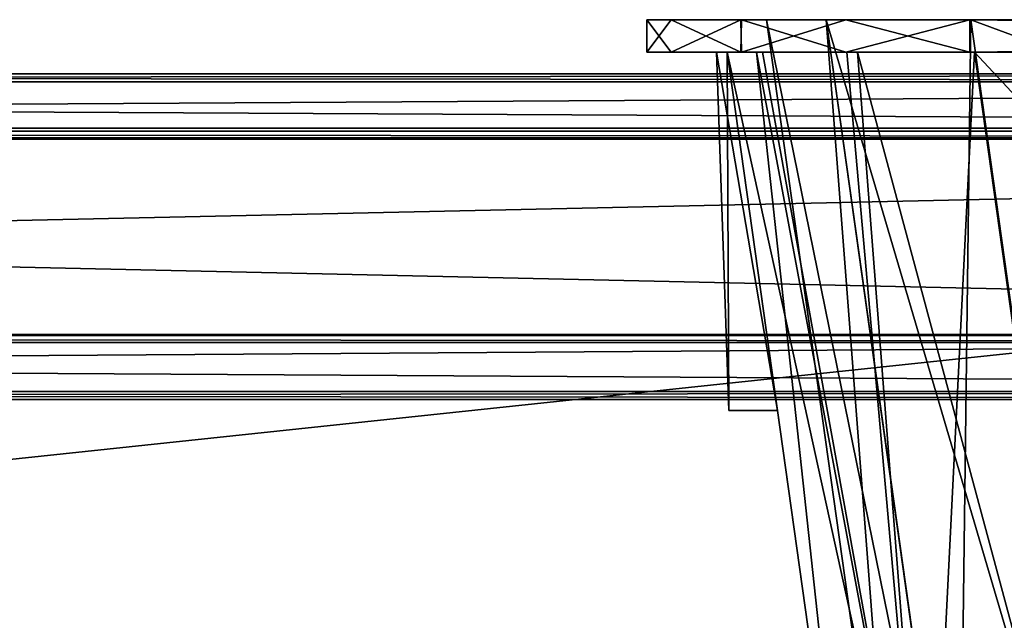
# Model space of a CAD drawing. Header units: millimetres. Extents: x -269 to 269, y -42 to 416.
# Tile 310 of 355: x 49 to 94, y 389 to 416. Entities that reach past the tile are written whole.
import ezdxf

# ---------------------------------------------------------------- set-up
doc = ezdxf.new("R2010")
doc.units = ezdxf.units.MM
doc.header["$LTSCALE"] = 65.185185
for name, color, linetype in [('3125', 7, 'CONTINUOUS'), ('3126', 7, 'CONTINUOUS'), ('3127', 7, 'CONTINUOUS'), ('3214', 7, 'CONTINUOUS'), ('3216', 7, 'CONTINUOUS'), ('3276', 7, 'CONTINUOUS'), ('3407', 7, 'CONTINUOUS'), ('3408', 7, 'CONTINUOUS'), ('3419', 7, 'CONTINUOUS'), ('3420', 7, 'CONTINUOUS'), ('3421', 7, 'CONTINUOUS'), ('3422', 7, 'CONTINUOUS'), ('3431', 7, 'CONTINUOUS'), ('3432', 7, 'CONTINUOUS'), ('3452', 7, 'CONTINUOUS'), ('3464', 7, 'CONTINUOUS'), ('3473', 7, 'CONTINUOUS'), ('3474', 7, 'CONTINUOUS'), ('3505', 7, 'CONTINUOUS'), ('3506', 7, 'CONTINUOUS'), ('3508', 7, 'CONTINUOUS'), ('3511', 7, 'CONTINUOUS'), ('3512', 7, 'CONTINUOUS'), ('3513', 7, 'CONTINUOUS'), ('3514', 7, 'CONTINUOUS'), ('3515', 7, 'CONTINUOUS'), ('3516', 7, 'CONTINUOUS'), ('3520', 7, 'CONTINUOUS'), ('3521', 7, 'CONTINUOUS'), ('3522', 7, 'CONTINUOUS'), ('3523', 7, 'CONTINUOUS'), ('3533', 7, 'CONTINUOUS'), ('3534', 7, 'CONTINUOUS'), ('3535', 7, 'CONTINUOUS'), ('3536', 7, 'CONTINUOUS'), ('3537', 7, 'CONTINUOUS'), ('3538', 7, 'CONTINUOUS'), ('3539', 7, 'CONTINUOUS'), ('3540', 7, 'CONTINUOUS'), ('3541', 7, 'CONTINUOUS'), ('3544', 7, 'CONTINUOUS'), ('3545', 7, 'CONTINUOUS'), ('3569', 7, 'CONTINUOUS')]:
    doc.layers.add(name, color=color, linetype=linetype)

msp = doc.modelspace()

# ---------------------------------------------------------------- linework, layer by layer
at = {"layer": '3125', "linetype": 'Continuous'}
for points in [[(-251.794, 366.908, -2.706), (251.794, 366.908, -2.706), (-250.149, 414, -4.351), (-251.794, 366.908, -2.706)], [(251.794, 366.908, -2.706), (250.149, 414, -4.351), (-250.149, 414, -4.351), (251.794, 366.908, -2.706)]]:
    msp.add_3dface(points, dxfattribs=at)
at = {"layer": '3126', "linetype": 'Continuous'}
for points in [[(-250.149, 414, -4.351), (250.149, 414, -4.351), (-216.158, 414, -19.149), (-250.149, 414, -4.351)], [(-216.158, 414, -19.149), (250.149, 414, -4.351), (216.158, 414, -19.149), (-216.158, 414, -19.149)]]:
    msp.add_3dface(points, dxfattribs=at)
at = {"layer": '3127', "linetype": 'Continuous'}
for points in [[(-216.158, 414, -19.149), (216.158, 414, -19.149), (-214.563, 368.326, -20.744), (-216.158, 414, -19.149)], [(216.158, 414, -19.149), (214.563, 368.326, -20.744), (-214.563, 368.326, -20.744), (216.158, 414, -19.149)]]:
    msp.add_3dface(points, dxfattribs=at)
at = {"layer": '3214', "linetype": 'Continuous'}
for points in [[(220.139, 411.5, -17.736), (0, 411.5, -7.165), (-220.139, 411.5, -17.736), (220.139, 411.5, -17.736)], [(250.237, 411.5, -6.291), (0, 411.5, -7.165), (220.139, 411.5, -17.736), (250.237, 411.5, -6.291)]]:
    msp.add_3dface(points, dxfattribs=at)
at = {"layer": '3216', "linetype": 'Continuous'}
for points in [[(0, 411.5, -7.165), (250.237, 411.5, -6.291), (0, 369.114, -5.685), (0, 411.5, -7.165)], [(0, 369.114, -5.685), (250.237, 411.5, -6.291), (251.74, 368.446, -4.782), (0, 369.114, -5.685)]]:
    msp.add_3dface(points, dxfattribs=at)
at = {"layer": '3276', "linetype": 'Continuous'}
for points in [[(220.139, 411.5, -17.736), (-220.139, 411.5, -17.736), (218.626, 368.164, -19.249), (220.139, 411.5, -17.736)], [(-220.139, 411.5, -17.736), (0, 365.454, -19.344), (214.58, 364.671, -19.371), (-220.139, 411.5, -17.736)], [(-220.139, 411.5, -17.736), (214.58, 364.671, -19.371), (217.693, 366.16, -19.319), (-220.139, 411.5, -17.736)], [(218.626, 368.164, -19.249), (-220.139, 411.5, -17.736), (217.693, 366.16, -19.319), (218.626, 368.164, -19.249)]]:
    msp.add_3dface(points, dxfattribs=at)
at = {"layer": '3407', "linetype": 'Continuous'}
for points in [[(-220.672, 413.633, -337.9), (-220.672, 411.367, -337.9), (220.672, 411.367, -337.9), (-220.672, 413.633, -337.9)], [(220.672, 413.633, -337.9), (-220.672, 413.633, -337.9), (220.672, 411.367, -337.9), (220.672, 413.633, -337.9)], [(-191.672, 399.367, -337.9), (191.672, 399.367, -337.9), (-191.672, 401.633, -337.9), (-191.672, 399.367, -337.9)], [(-191.672, 401.633, -337.9), (191.672, 399.367, -337.9), (191.672, 401.633, -337.9), (-191.672, 401.633, -337.9)]]:
    msp.add_3dface(points, dxfattribs=at)
at = {"layer": '3408', "linetype": 'Continuous'}
for points in [[(191.672, 399.367, -337.9), (-191.672, 399.367, -337.9), (191.672, 399, -348.4), (191.672, 399.367, -337.9)], [(191.672, 399, -348.4), (-191.672, 399.367, -337.9), (-191.672, 399, -348.4), (191.672, 399, -348.4)]]:
    msp.add_3dface(points, dxfattribs=at)
at = {"layer": '3419', "linetype": 'Continuous'}
for points in [[(-220.672, 413.633, -337.9), (220.672, 413.633, -337.9), (-220.672, 414, -348.4), (-220.672, 413.633, -337.9)], [(220.672, 413.633, -337.9), (220.672, 414, -348.4), (-220.672, 414, -348.4), (220.672, 413.633, -337.9)]]:
    msp.add_3dface(points, dxfattribs=at)
at = {"layer": '3420', "linetype": 'Continuous'}
for points in [[(220.672, 414, -348.4), (220.672, 413.633, -358.9), (-220.672, 413.633, -358.9), (220.672, 414, -348.4)], [(-220.672, 414, -348.4), (220.672, 414, -348.4), (-220.672, 413.633, -358.9), (-220.672, 414, -348.4)]]:
    msp.add_3dface(points, dxfattribs=at)
at = {"layer": '3421', "linetype": 'Continuous'}
for points in [[(-220.672, 413.633, -358.9), (220.672, 413.633, -358.9), (-220.672, 411, -358.9), (-220.672, 413.633, -358.9)], [(-220.672, 411, -358.9), (220.672, 413.633, -358.9), (220.672, 411, -358.9), (-220.672, 411, -358.9)], [(191.672, 399.367, -358.9), (-191.672, 399.367, -358.9), (191.672, 402, -358.9), (191.672, 399.367, -358.9)], [(191.672, 402, -358.9), (-191.672, 399.367, -358.9), (-191.672, 402, -358.9), (191.672, 402, -358.9)]]:
    msp.add_3dface(points, dxfattribs=at)
at = {"layer": '3422', "linetype": 'Continuous'}
for points in [[(191.672, 402, -358.9), (-191.672, 402, -358.9), (191.672, 402, -349.9), (191.672, 402, -358.9)], [(191.672, 402, -349.9), (-191.672, 402, -358.9), (-191.672, 402, -349.9), (191.672, 402, -349.9)]]:
    msp.add_3dface(points, dxfattribs=at)
at = {"layer": '3431', "linetype": 'Continuous'}
for points in [[(-220.672, 411, -358.9), (220.672, 411, -358.9), (-220.672, 411, -349.9), (-220.672, 411, -358.9)], [(220.672, 411, -358.9), (220.672, 411, -349.9), (-220.672, 411, -349.9), (220.672, 411, -358.9)]]:
    msp.add_3dface(points, dxfattribs=at)
at = {"layer": '3432', "linetype": 'Continuous'}
for points in [[(220.672, 411, -349.9), (-191.672, 402, -349.9), (-220.672, 411, -349.9), (220.672, 411, -349.9)], [(191.672, 402, -349.9), (-191.672, 402, -349.9), (220.672, 411, -349.9), (191.672, 402, -349.9)]]:
    msp.add_3dface(points, dxfattribs=at)
at = {"layer": '3452', "linetype": 'Continuous'}
for points in [[(191.672, 399, -348.4), (-191.672, 399, -348.4), (191.672, 399.367, -358.9), (191.672, 399, -348.4)], [(-191.672, 399, -348.4), (-191.672, 399.367, -358.9), (191.672, 399.367, -358.9), (-191.672, 399, -348.4)]]:
    msp.add_3dface(points, dxfattribs=at)
at = {"layer": '3464', "linetype": 'Continuous'}
for points in [[(-220.672, 411.367, -337.9), (-220.672, 411.052, -346.9), (220.672, 411.052, -346.9), (-220.672, 411.367, -337.9)], [(220.672, 411.367, -337.9), (-220.672, 411.367, -337.9), (220.672, 411.052, -346.9), (220.672, 411.367, -337.9)]]:
    msp.add_3dface(points, dxfattribs=at)
at = {"layer": '3473', "linetype": 'Continuous'}
for points in [[(-191.672, 401.633, -337.9), (191.672, 401.633, -337.9), (-191.672, 401.948, -346.9), (-191.672, 401.633, -337.9)], [(191.672, 401.633, -337.9), (191.672, 401.948, -346.9), (-191.672, 401.948, -346.9), (191.672, 401.633, -337.9)]]:
    msp.add_3dface(points, dxfattribs=at)
at = {"layer": '3474', "linetype": 'Continuous'}
for points in [[(220.672, 411.052, -346.9), (-220.672, 411.052, -346.9), (191.672, 401.948, -346.9), (220.672, 411.052, -346.9)], [(191.672, 401.948, -346.9), (-220.672, 411.052, -346.9), (-191.672, 401.948, -346.9), (191.672, 401.948, -346.9)]]:
    msp.add_3dface(points, dxfattribs=at)
at = {"layer": '3505', "linetype": 'Continuous'}
for points in [[(87.61, 373.026, -37.298), (90.992, 372.635, -29.282), (81.711, 415, -31.399), (87.61, 373.026, -37.298)], [(81.711, 415, -31.399), (90.992, 372.635, -29.282), (83.328, 415, -25.519), (81.711, 415, -31.399)], [(83.328, 415, -25.519), (90.992, 372.635, -29.282), (87.711, 415, -21.351), (83.328, 415, -25.519)], [(90.992, 372.635, -29.282), (98.998, 373.026, -25.91), (87.711, 415, -21.351), (90.992, 372.635, -29.282)], [(87.711, 415, -21.351), (98.998, 373.026, -25.91), (93.099, 415, -20.011), (87.711, 415, -21.351)]]:
    msp.add_3dface(points, dxfattribs=at)
at = {"layer": '3506', "linetype": 'Continuous'}
for points in [[(78, 415, -154.412), (82.339, 415, -164.939), (81.711, 415, -154.201), (78, 415, -154.412)], [(78, 415, -31.188), (78, 415, -154.412), (81.211, 415, -138.8), (78, 415, -31.188)], [(81.211, 415, -138.8), (78, 415, -154.412), (81.711, 415, -154.201), (81.211, 415, -138.8)], [(79.131, 415, -25.472), (78, 415, -31.188), (81.211, 415, -138.8), (79.131, 415, -25.472)], [(79.131, 415, -25.472), (81.711, 415, -31.399), (82.361, 415, -20.639), (79.131, 415, -25.472)], [(81.711, 415, -31.399), (79.131, 415, -25.472), (81.711, 415, -46.8), (81.711, 415, -31.399)], [(81.211, 415, -48.8), (79.131, 415, -25.472), (81.211, 415, -136.8), (81.211, 415, -48.8)], [(79.131, 415, -25.472), (81.211, 415, -48.8), (81.211, 415, -46.8), (79.131, 415, -25.472)], [(81.211, 415, -136.8), (79.131, 415, -25.472), (81.211, 415, -138.8), (81.211, 415, -136.8)], [(81.711, 415, -46.8), (79.131, 415, -25.472), (81.211, 415, -46.8), (81.711, 415, -46.8)], [(81.711, 415, -48.8), (81.211, 415, -48.8), (81.711, 415, -136.8), (81.711, 415, -48.8)], [(81.711, 415, -136.8), (81.211, 415, -48.8), (81.211, 415, -136.8), (81.711, 415, -136.8)], [(81.711, 415, -138.8), (81.211, 415, -138.8), (81.711, 415, -154.201), (81.711, 415, -138.8)], [(81.711, 415, -31.399), (83.328, 415, -25.519), (82.361, 415, -20.639), (81.711, 415, -31.399)], [(81.711, 415, -154.201), (82.339, 415, -164.939), (83.051, 415, -159.589), (81.711, 415, -154.201)], [(82.339, 415, -164.939), (87.172, 415, -168.169), (83.051, 415, -159.589), (82.339, 415, -164.939)], [(83.328, 415, -25.519), (87.711, 415, -21.351), (82.361, 415, -20.639), (83.328, 415, -25.519)], [(82.361, 415, -20.639), (87.711, 415, -21.351), (92.888, 415, -16.3), (82.361, 415, -20.639)], [(83.051, 415, -159.589), (87.172, 415, -168.169), (87.219, 415, -163.972), (83.051, 415, -159.589)], [(87.172, 415, -168.169), (92.888, 415, -169.3), (87.219, 415, -163.972), (87.172, 415, -168.169)], [(87.219, 415, -163.972), (92.888, 415, -169.3), (93.099, 415, -165.589), (87.219, 415, -163.972)], [(87.711, 415, -21.351), (93.099, 415, -20.011), (92.888, 415, -16.3), (87.711, 415, -21.351)], [(92.888, 415, -16.3), (93.099, 415, -20.011), (108.5, 415, -20.011), (92.888, 415, -16.3)], [(92.888, 415, -169.3), (216.112, 415, -169.3), (108.5, 415, -166.089), (92.888, 415, -169.3)], [(93.099, 415, -165.589), (92.888, 415, -169.3), (108.5, 415, -166.089), (93.099, 415, -165.589)], [(216.112, 415, -16.3), (92.888, 415, -16.3), (200.5, 415, -19.511), (216.112, 415, -16.3)], [(200.5, 415, -19.511), (92.888, 415, -16.3), (198.5, 415, -19.511), (200.5, 415, -19.511)], [(198.5, 415, -19.511), (92.888, 415, -16.3), (198.5, 415, -20.011), (198.5, 415, -19.511)], [(198.5, 415, -20.011), (92.888, 415, -16.3), (110.5, 415, -19.511), (198.5, 415, -20.011)], [(110.5, 415, -19.511), (92.888, 415, -16.3), (108.5, 415, -19.511), (110.5, 415, -19.511)], [(108.5, 415, -19.511), (92.888, 415, -16.3), (108.5, 415, -20.011), (108.5, 415, -19.511)], [(108.5, 415, -165.589), (93.099, 415, -165.589), (108.5, 415, -166.089), (108.5, 415, -165.589)]]:
    msp.add_3dface(points, dxfattribs=at)
at = {"layer": '3508', "linetype": 'Continuous'}
for points in [[(78, 416.5, -31.188), (82.339, 416.5, -20.661), (86.264, 416.5, -24.564), (78, 416.5, -31.188)], [(78, 416.5, -154.412), (78, 416.5, -31.188), (83.52, 416.5, -154.373), (78, 416.5, -154.412)], [(83.52, 416.5, -154.373), (78, 416.5, -31.188), (83.52, 416.5, -31.227), (83.52, 416.5, -154.373)], [(83.52, 416.5, -31.227), (78, 416.5, -31.188), (86.264, 416.5, -24.564), (83.52, 416.5, -31.227)], [(79.131, 416.5, -160.128), (78, 416.5, -154.412), (86.264, 416.5, -161.036), (79.131, 416.5, -160.128)], [(86.264, 416.5, -161.036), (78, 416.5, -154.412), (83.52, 416.5, -154.373), (86.264, 416.5, -161.036)], [(82.361, 416.5, -164.961), (79.131, 416.5, -160.128), (92.927, 416.5, -163.78), (82.361, 416.5, -164.961)], [(92.927, 416.5, -163.78), (79.131, 416.5, -160.128), (86.264, 416.5, -161.036), (92.927, 416.5, -163.78)], [(87.172, 416.5, -17.431), (226.639, 416.5, -20.639), (82.339, 416.5, -20.661), (87.172, 416.5, -17.431)], [(82.339, 416.5, -20.661), (226.639, 416.5, -20.639), (216.073, 416.5, -21.82), (82.339, 416.5, -20.661)], [(86.264, 416.5, -24.564), (82.339, 416.5, -20.661), (92.927, 416.5, -21.82), (86.264, 416.5, -24.564)], [(92.927, 416.5, -21.82), (82.339, 416.5, -20.661), (216.073, 416.5, -21.82), (92.927, 416.5, -21.82)], [(221.828, 416.5, -168.169), (216.112, 416.5, -169.3), (82.361, 416.5, -164.961), (221.828, 416.5, -168.169)], [(82.361, 416.5, -164.961), (216.112, 416.5, -169.3), (92.888, 416.5, -169.3), (82.361, 416.5, -164.961)], [(226.661, 416.5, -164.939), (221.828, 416.5, -168.169), (82.361, 416.5, -164.961), (226.661, 416.5, -164.939)], [(226.661, 416.5, -164.939), (82.361, 416.5, -164.961), (92.927, 416.5, -163.78), (226.661, 416.5, -164.939)], [(92.888, 416.5, -16.3), (226.639, 416.5, -20.639), (87.172, 416.5, -17.431), (92.888, 416.5, -16.3)], [(216.112, 416.5, -16.3), (226.639, 416.5, -20.639), (92.888, 416.5, -16.3), (216.112, 416.5, -16.3)], [(226.661, 416.5, -164.939), (92.927, 416.5, -163.78), (216.073, 416.5, -163.78), (226.661, 416.5, -164.939)]]:
    msp.add_3dface(points, dxfattribs=at)
at = {"layer": '3511', "linetype": 'Continuous'}
for points in [[(92.888, 415, -16.3), (216.112, 415, -16.3), (92.888, 416.5, -16.3), (92.888, 415, -16.3)], [(216.112, 415, -16.3), (216.112, 416.5, -16.3), (92.888, 416.5, -16.3), (216.112, 415, -16.3)]]:
    msp.add_3dface(points, dxfattribs=at)
at = {"layer": '3512', "linetype": 'Continuous'}
for points in [[(78, 415, -31.188), (79.131, 415, -25.472), (78, 416.5, -31.188), (78, 415, -31.188)], [(79.131, 415, -25.472), (82.339, 416.5, -20.661), (78, 416.5, -31.188), (79.131, 415, -25.472)], [(79.131, 415, -25.472), (82.361, 415, -20.639), (82.339, 416.5, -20.661), (79.131, 415, -25.472)], [(82.361, 415, -20.639), (87.172, 416.5, -17.431), (82.339, 416.5, -20.661), (82.361, 415, -20.639)], [(82.361, 415, -20.639), (92.888, 415, -16.3), (87.172, 416.5, -17.431), (82.361, 415, -20.639)], [(92.888, 415, -16.3), (92.888, 416.5, -16.3), (87.172, 416.5, -17.431), (92.888, 415, -16.3)]]:
    msp.add_3dface(points, dxfattribs=at)
at = {"layer": '3513', "linetype": 'Continuous'}
for points in [[(78, 415, -154.412), (78, 415, -31.188), (78, 416.5, -154.412), (78, 415, -154.412)], [(78, 415, -31.188), (78, 416.5, -31.188), (78, 416.5, -154.412), (78, 415, -31.188)]]:
    msp.add_3dface(points, dxfattribs=at)
at = {"layer": '3514', "linetype": 'Continuous'}
for points in [[(82.339, 415, -164.939), (78, 415, -154.412), (79.131, 416.5, -160.128), (82.339, 415, -164.939)], [(78, 415, -154.412), (78, 416.5, -154.412), (79.131, 416.5, -160.128), (78, 415, -154.412)], [(82.339, 415, -164.939), (79.131, 416.5, -160.128), (82.361, 416.5, -164.961), (82.339, 415, -164.939)], [(87.172, 415, -168.169), (82.339, 415, -164.939), (82.361, 416.5, -164.961), (87.172, 415, -168.169)], [(87.172, 415, -168.169), (82.361, 416.5, -164.961), (92.888, 416.5, -169.3), (87.172, 415, -168.169)], [(92.888, 415, -169.3), (87.172, 415, -168.169), (92.888, 416.5, -169.3), (92.888, 415, -169.3)]]:
    msp.add_3dface(points, dxfattribs=at)
at = {"layer": '3515', "linetype": 'Continuous'}
for points in [[(216.112, 415, -169.3), (92.888, 415, -169.3), (216.112, 416.5, -169.3), (216.112, 415, -169.3)], [(216.112, 416.5, -169.3), (92.888, 415, -169.3), (92.888, 416.5, -169.3), (216.112, 416.5, -169.3)]]:
    msp.add_3dface(points, dxfattribs=at)
at = {"layer": '3516', "linetype": 'Continuous'}
for points in [[(216.073, 416.5, -163.78), (92.927, 416.5, -163.78), (210.002, 373.304, -157.71), (216.073, 416.5, -163.78)], [(210.002, 373.304, -157.71), (92.927, 416.5, -163.78), (98.998, 373.304, -157.71), (210.002, 373.304, -157.71)]]:
    msp.add_3dface(points, dxfattribs=at)
at = {"layer": '3520', "linetype": 'Continuous'}
msp.add_3dface([(92.927, 416.5, -21.82), (216.073, 416.5, -21.82), (98.998, 373.304, -27.89), (92.927, 416.5, -21.82)], dxfattribs=at)
at = {"layer": '3521', "linetype": 'Continuous'}
for points in [[(83.52, 416.5, -31.227), (86.264, 416.5, -24.564), (89.59, 373.304, -37.298), (83.52, 416.5, -31.227)], [(86.264, 416.5, -24.564), (92.927, 416.5, -21.82), (92.376, 373.025, -30.672), (86.264, 416.5, -24.564)], [(89.59, 373.304, -37.298), (86.264, 416.5, -24.564), (92.376, 373.025, -30.672), (89.59, 373.304, -37.298)], [(92.927, 416.5, -21.82), (98.998, 373.304, -27.89), (92.376, 373.025, -30.672), (92.927, 416.5, -21.82)]]:
    msp.add_3dface(points, dxfattribs=at)
at = {"layer": '3522', "linetype": 'Continuous'}
for points in [[(83.52, 416.5, -154.373), (83.52, 416.5, -31.227), (89.59, 373.304, -148.302), (83.52, 416.5, -154.373)], [(83.52, 416.5, -31.227), (89.59, 373.304, -37.298), (89.59, 373.304, -148.302), (83.52, 416.5, -31.227)]]:
    msp.add_3dface(points, dxfattribs=at)
at = {"layer": '3523', "linetype": 'Continuous'}
for points in [[(86.264, 416.5, -161.036), (83.52, 416.5, -154.373), (92.372, 373.025, -154.924), (86.264, 416.5, -161.036)], [(83.52, 416.5, -154.373), (89.59, 373.304, -148.302), (92.372, 373.025, -154.924), (83.52, 416.5, -154.373)], [(92.927, 416.5, -163.78), (86.264, 416.5, -161.036), (98.998, 373.304, -157.71), (92.927, 416.5, -163.78)], [(98.998, 373.304, -157.71), (86.264, 416.5, -161.036), (92.372, 373.025, -154.924), (98.998, 373.304, -157.71)]]:
    msp.add_3dface(points, dxfattribs=at)
at = {"layer": '3533', "linetype": 'Continuous'}
for points in [[(81.211, 415, -46.8), (81.211, 415, -48.8), (81.787, 398.5, -48.8), (81.211, 415, -46.8)], [(81.787, 398.5, -46.8), (81.211, 415, -46.8), (81.787, 398.5, -48.8), (81.787, 398.5, -46.8)]]:
    msp.add_3dface(points, dxfattribs=at)
at = {"layer": '3534', "linetype": 'Continuous'}
for points in [[(81.711, 415, -46.8), (81.211, 415, -46.8), (81.787, 398.5, -46.8), (81.711, 415, -46.8)], [(81.711, 415, -46.8), (81.787, 398.5, -46.8), (84.03, 398.5, -46.8), (81.711, 415, -46.8)]]:
    msp.add_3dface(points, dxfattribs=at)
at = {"layer": '3535', "linetype": 'Continuous'}
for points in [[(87.61, 373.026, -37.298), (81.711, 415, -31.399), (81.711, 415, -46.8), (87.61, 373.026, -37.298)], [(87.61, 373.026, -37.298), (81.711, 415, -136.8), (84.03, 398.5, -136.8), (87.61, 373.026, -37.298)], [(81.711, 415, -136.8), (87.61, 373.026, -37.298), (84.03, 398.5, -48.8), (81.711, 415, -136.8)], [(87.61, 373.026, -37.298), (81.711, 415, -46.8), (84.03, 398.5, -46.8), (87.61, 373.026, -37.298)], [(81.711, 415, -48.8), (81.711, 415, -136.8), (84.03, 398.5, -48.8), (81.711, 415, -48.8)], [(81.711, 415, -138.8), (81.711, 415, -154.201), (84.03, 398.5, -138.8), (81.711, 415, -138.8)], [(81.711, 415, -154.201), (87.61, 373.026, -148.302), (84.03, 398.5, -138.8), (81.711, 415, -154.201)], [(87.61, 373.026, -37.298), (84.03, 398.5, -46.8), (84.03, 398.5, -48.8), (87.61, 373.026, -37.298)], [(87.61, 373.026, -37.298), (84.03, 398.5, -136.8), (84.03, 398.5, -138.8), (87.61, 373.026, -37.298)], [(87.61, 373.026, -148.302), (87.61, 373.026, -37.298), (84.03, 398.5, -138.8), (87.61, 373.026, -148.302)]]:
    msp.add_3dface(points, dxfattribs=at)
at = {"layer": '3536', "linetype": 'Continuous'}
for points in [[(84.03, 398.5, -138.8), (84.03, 398.5, -136.8), (81.787, 398.5, -136.8), (84.03, 398.5, -138.8)], [(81.787, 398.5, -138.8), (84.03, 398.5, -138.8), (81.787, 398.5, -136.8), (81.787, 398.5, -138.8)]]:
    msp.add_3dface(points, dxfattribs=at)
at = {"layer": '3537', "linetype": 'Continuous'}
for points in [[(81.787, 398.5, -46.8), (81.787, 398.5, -48.8), (84.03, 398.5, -48.8), (81.787, 398.5, -46.8)], [(84.03, 398.5, -46.8), (81.787, 398.5, -46.8), (84.03, 398.5, -48.8), (84.03, 398.5, -46.8)]]:
    msp.add_3dface(points, dxfattribs=at)
at = {"layer": '3538', "linetype": 'Continuous'}
for points in [[(81.211, 415, -138.8), (81.711, 415, -138.8), (84.03, 398.5, -138.8), (81.211, 415, -138.8)], [(81.211, 415, -138.8), (84.03, 398.5, -138.8), (81.787, 398.5, -138.8), (81.211, 415, -138.8)]]:
    msp.add_3dface(points, dxfattribs=at)
at = {"layer": '3539', "linetype": 'Continuous'}
for points in [[(81.211, 415, -136.8), (81.211, 415, -138.8), (81.787, 398.5, -138.8), (81.211, 415, -136.8)], [(81.211, 415, -136.8), (81.787, 398.5, -138.8), (81.787, 398.5, -136.8), (81.211, 415, -136.8)]]:
    msp.add_3dface(points, dxfattribs=at)
at = {"layer": '3540', "linetype": 'Continuous'}
for points in [[(81.711, 415, -136.8), (81.211, 415, -136.8), (81.787, 398.5, -136.8), (81.711, 415, -136.8)], [(84.03, 398.5, -136.8), (81.711, 415, -136.8), (81.787, 398.5, -136.8), (84.03, 398.5, -136.8)]]:
    msp.add_3dface(points, dxfattribs=at)
at = {"layer": '3541', "linetype": 'Continuous'}
for points in [[(81.211, 415, -48.8), (81.711, 415, -48.8), (84.03, 398.5, -48.8), (81.211, 415, -48.8)], [(81.787, 398.5, -48.8), (81.211, 415, -48.8), (84.03, 398.5, -48.8), (81.787, 398.5, -48.8)]]:
    msp.add_3dface(points, dxfattribs=at)
at = {"layer": '3544', "linetype": 'Continuous'}
for points in [[(81.711, 415, -154.201), (83.051, 415, -159.589), (87.61, 373.026, -148.302), (81.711, 415, -154.201)], [(83.051, 415, -159.589), (87.219, 415, -163.972), (90.982, 372.635, -156.308), (83.051, 415, -159.589)], [(87.61, 373.026, -148.302), (83.051, 415, -159.589), (90.982, 372.635, -156.308), (87.61, 373.026, -148.302)], [(87.219, 415, -163.972), (93.099, 415, -165.589), (90.982, 372.635, -156.308), (87.219, 415, -163.972)], [(93.099, 415, -165.589), (98.998, 373.026, -159.69), (90.982, 372.635, -156.308), (93.099, 415, -165.589)]]:
    msp.add_3dface(points, dxfattribs=at)
at = {"layer": '3545', "linetype": 'Continuous'}
msp.add_3dface([(93.099, 415, -165.589), (108.5, 415, -165.589), (98.998, 373.026, -159.69), (93.099, 415, -165.589)], dxfattribs=at)
at = {"layer": '3569', "linetype": 'Continuous'}
for points in [[(93.099, 415, -20.011), (98.998, 373.026, -25.91), (108.5, 398.5, -22.33), (93.099, 415, -20.011)], [(108.5, 415, -20.011), (93.099, 415, -20.011), (108.5, 398.5, -22.33), (108.5, 415, -20.011)]]:
    msp.add_3dface(points, dxfattribs=at)

doc.saveas('drawing.dxf')
